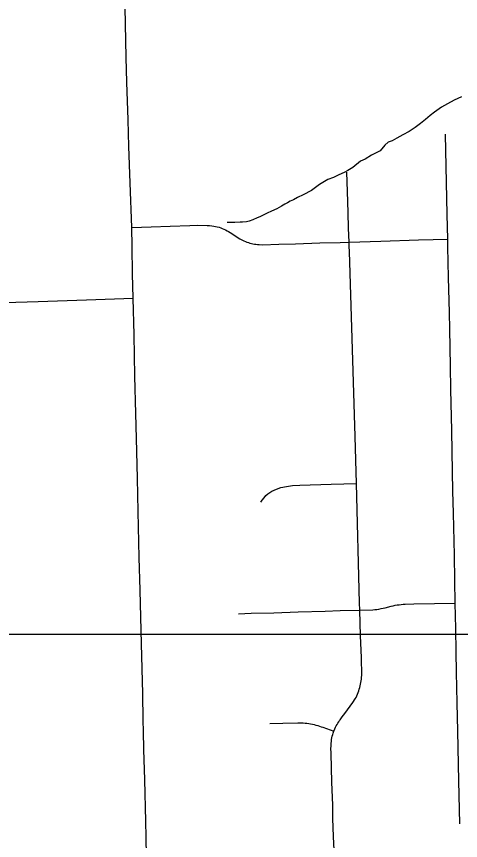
# Model space of a CAD drawing. Extents: x -59 to 82, y -3 to 49.
# Drawn here: x -12.781 to -12.433, y 29.762 to 30.407 of the extents above; entities that cross this region are included whole.
import ezdxf

# ---------------------------------------------------------------- set-up
doc = ezdxf.new("R2010")
doc.units = 0
for name, color, linetype in [('GM_X_City_Street', 7, 'Continuous'), ('GM_X_Minor_River', 7, 'Continuous'), ('SH_Data', 7, 'Continuous')]:
    doc.layers.add(name, color=color, linetype=linetype)

msp = doc.modelspace()

# ---------------------------------------------------------------- linework, layer by layer
at = {"layer": 'GM_X_City_Street'}
for points in [[(-12.67861, 29.74985), (-12.679, 29.76465), (-12.67926, 29.77709), (-12.68004, 29.80953), (-12.6807, 29.83321), (-12.68099, 29.84762), (-12.68117, 29.85592), (-12.68163, 29.87703), (-12.68261, 29.91596), (-12.68374, 29.95785), (-12.6844, 29.98352), (-12.68524, 30.01948), (-12.68578, 30.04539), (-12.68659, 30.07644), (-12.68699, 30.09597), (-12.6878, 30.12536), (-12.68843, 30.15763), (-12.68912, 30.18635), (-12.68951, 30.20534), (-12.68993, 30.22664), (-12.69022, 30.24146), (-12.69148, 30.27656), (-12.69255, 30.30503), (-12.6931, 30.32571), (-12.69398, 30.3552), (-12.69455, 30.37453), (-12.69512, 30.40089), (-12.6957, 30.42686)], [(-12.43312, 29.77517), (-12.43396, 29.80879), (-12.43477, 29.84754), (-12.4352, 29.86978), (-12.43575, 29.89377), (-12.43604, 29.90964), (-12.43639, 29.92783), (-12.43681, 29.94781), (-12.43706, 29.96548), (-12.43748, 29.98534), (-12.4383, 30.01822), (-12.43863, 30.03534), (-12.43932, 30.06639), (-12.43956, 30.0828), (-12.44021, 30.11483), (-12.44057, 30.13321), (-12.4412, 30.16193), (-12.44146, 30.17498), (-12.44205, 30.20241), (-12.44264, 30.22656), (-12.44275, 30.23241), (-12.44314, 30.25184), (-12.44448, 30.31455)], [(-12.53176, 29.75445), (-12.53214, 29.76521), (-12.53261, 29.77929), (-12.53283, 29.78979), (-12.53341, 29.80765), (-12.53403, 29.83021), (-12.53413, 29.83156), (-12.53419, 29.8329), (-12.53411, 29.83695), (-12.534, 29.8383), (-12.53383, 29.83963), (-12.53364, 29.84097), (-12.53339, 29.84229), (-12.53311, 29.84362), (-12.53278, 29.84492), (-12.53242, 29.8461), (-12.53185, 29.8477), (-12.53109, 29.84954), (-12.53057, 29.85066), (-12.53002, 29.85175), (-12.52942, 29.85282), (-12.5288, 29.85388), (-12.52813, 29.85492), (-12.52743, 29.85593), (-12.52707, 29.85639), (-12.5253, 29.85868), (-12.5232, 29.86146), (-12.52113, 29.86426), (-12.51911, 29.8671), (-12.51711, 29.86995), (-12.51515, 29.87283), (-12.51454, 29.87404), (-12.51396, 29.87528), (-12.51342, 29.87654), (-12.51291, 29.8778), (-12.51245, 29.87909), (-12.51203, 29.88039), (-12.51165, 29.8817), (-12.5113, 29.88302), (-12.51101, 29.88435), (-12.51074, 29.88569), (-12.51053, 29.88704), (-12.51035, 29.88839), (-12.51022, 29.88975), (-12.51012, 29.89111), (-12.51029, 29.90534), (-12.51096, 29.92216), (-12.51162, 29.9423), (-12.51179, 29.94807), (-12.51424, 30.04121), (-12.51517, 30.07812), (-12.51974, 30.22279), (-12.51986, 30.22659), (-12.51998, 30.23012), (-12.52034, 30.24094), (-12.52076, 30.25333), (-12.52124, 30.2697), (-12.52171, 30.28478)], [(-12.69022, 30.24146), (-12.67505, 30.24204), (-12.66022, 30.24262), (-12.64475, 30.24304), (-12.6384, 30.24331), (-12.63107, 30.24321), (-12.62923, 30.24309), (-12.62741, 30.24293), (-12.62601, 30.24269), (-12.62462, 30.24241), (-12.62324, 30.24208), (-12.62186, 30.2417), (-12.62052, 30.24127), (-12.61929, 30.2408), (-12.61803, 30.24026), (-12.61679, 30.23968), (-12.61556, 30.23907), (-12.61436, 30.23842), (-12.61318, 30.23773), (-12.60559, 30.23262), (-12.60451, 30.23206), (-12.60341, 30.23153), (-12.60229, 30.23104), (-12.60116, 30.23059), (-12.60001, 30.23016), (-12.59886, 30.22979), (-12.59769, 30.22944), (-12.59651, 30.22914), (-12.59531, 30.22887), (-12.59411, 30.22865), (-12.59291, 30.22846), (-12.5917, 30.22831), (-12.59049, 30.22819), (-12.58785, 30.22812), (-12.57506, 30.22841), (-12.5619, 30.22886), (-12.54299, 30.22946), (-12.52694, 30.22992), (-12.51998, 30.23012), (-12.49506, 30.23089), (-12.46559, 30.23179), (-12.44275, 30.23241)], [(-12.8159, 30.18201), (-12.76341, 30.1838), (-12.72554, 30.18505), (-12.68912, 30.18635)], [(-12.58916, 30.02666), (-12.58809, 30.02826), (-12.58651, 30.03022), (-12.58508, 30.0319), (-12.58359, 30.03324), (-12.5821, 30.03428), (-12.58046, 30.03533), (-12.57683, 30.03698), (-12.57345, 30.03808), (-12.56907, 30.03899), (-12.56432, 30.03963), (-12.55848, 30.04006), (-12.5339, 30.04074), (-12.51424, 30.04121)], [(-12.60672, 29.93947), (-12.59675, 29.93977), (-12.57896, 29.94023), (-12.55988, 29.94094), (-12.5386, 29.94156), (-12.52704, 29.94187), (-12.51162, 29.9423), (-12.50149, 29.94249), (-12.49985, 29.94266), (-12.49822, 29.94287), (-12.49659, 29.94313), (-12.49497, 29.94342), (-12.49335, 29.94376), (-12.49175, 29.94413), (-12.4871, 29.94537), (-12.48555, 29.94573), (-12.48401, 29.94604), (-12.48245, 29.94631), (-12.48088, 29.94654), (-12.47931, 29.94673), (-12.47774, 29.94688), (-12.47616, 29.94699), (-12.46939, 29.94717), (-12.43681, 29.94781)], [(-12.58212, 29.85368), (-12.57184, 29.85383), (-12.56012, 29.8542), (-12.55582, 29.85406), (-12.55439, 29.85394), (-12.55296, 29.85378), (-12.55154, 29.85358), (-12.55012, 29.85333), (-12.54872, 29.85305), (-12.54731, 29.85274), (-12.54592, 29.85239), (-12.54454, 29.852), (-12.54317, 29.85157), (-12.54181, 29.85111), (-12.54046, 29.85061), (-12.53185, 29.8477)]]:
    msp.add_lwpolyline(points, dxfattribs=at)
at = {"layer": 'GM_X_Minor_River'}
msp.add_lwpolyline([(-12.43203, 30.34385), (-12.43769, 30.34112), (-12.44297, 30.3384), (-12.44749, 30.33568), (-12.45313, 30.33181), (-12.45651, 30.32911), (-12.46026, 30.32603), (-12.46402, 30.32294), (-12.46815, 30.31985), (-12.47305, 30.31675), (-12.47794, 30.31403), (-12.48246, 30.31132), (-12.48623, 30.30937), (-12.48925, 30.3082), (-12.49188, 30.30588), (-12.49562, 30.30166), (-12.50241, 30.29816), (-12.5073, 30.29506), (-12.51107, 30.29349), (-12.51708, 30.28848), (-12.52085, 30.28615), (-12.52386, 30.2846), (-12.52801, 30.28264), (-12.53216, 30.2807), (-12.53669, 30.27912), (-12.5431, 30.27524), (-12.54949, 30.2706), (-12.55589, 30.26711), (-12.56042, 30.26515), (-12.56344, 30.26322), (-12.56608, 30.26204), (-12.56834, 30.26088), (-12.57022, 30.25971), (-12.57286, 30.25816), (-12.57663, 30.25622), (-12.58078, 30.25427), (-12.58417, 30.2527), (-12.58719, 30.25115), (-12.58983, 30.24998), (-12.5921, 30.24919), (-12.59549, 30.24763), (-12.59814, 30.24645), (-12.60041, 30.24605), (-12.60344, 30.24563), (-12.60534, 30.24561), (-12.60951, 30.24556), (-12.61179, 30.24553), (-12.61445, 30.2455), (-12.61559, 30.24549)], dxfattribs=at)
at = {"layer": 'SH_Data'}
msp.add_lwpolyline([(-13.61453, 29.9234), (-10.21453, 29.9234), (-10.21453, 33.3234), (-13.61453, 33.3234)], close=True, dxfattribs=at)

doc.saveas('drawing.dxf')
